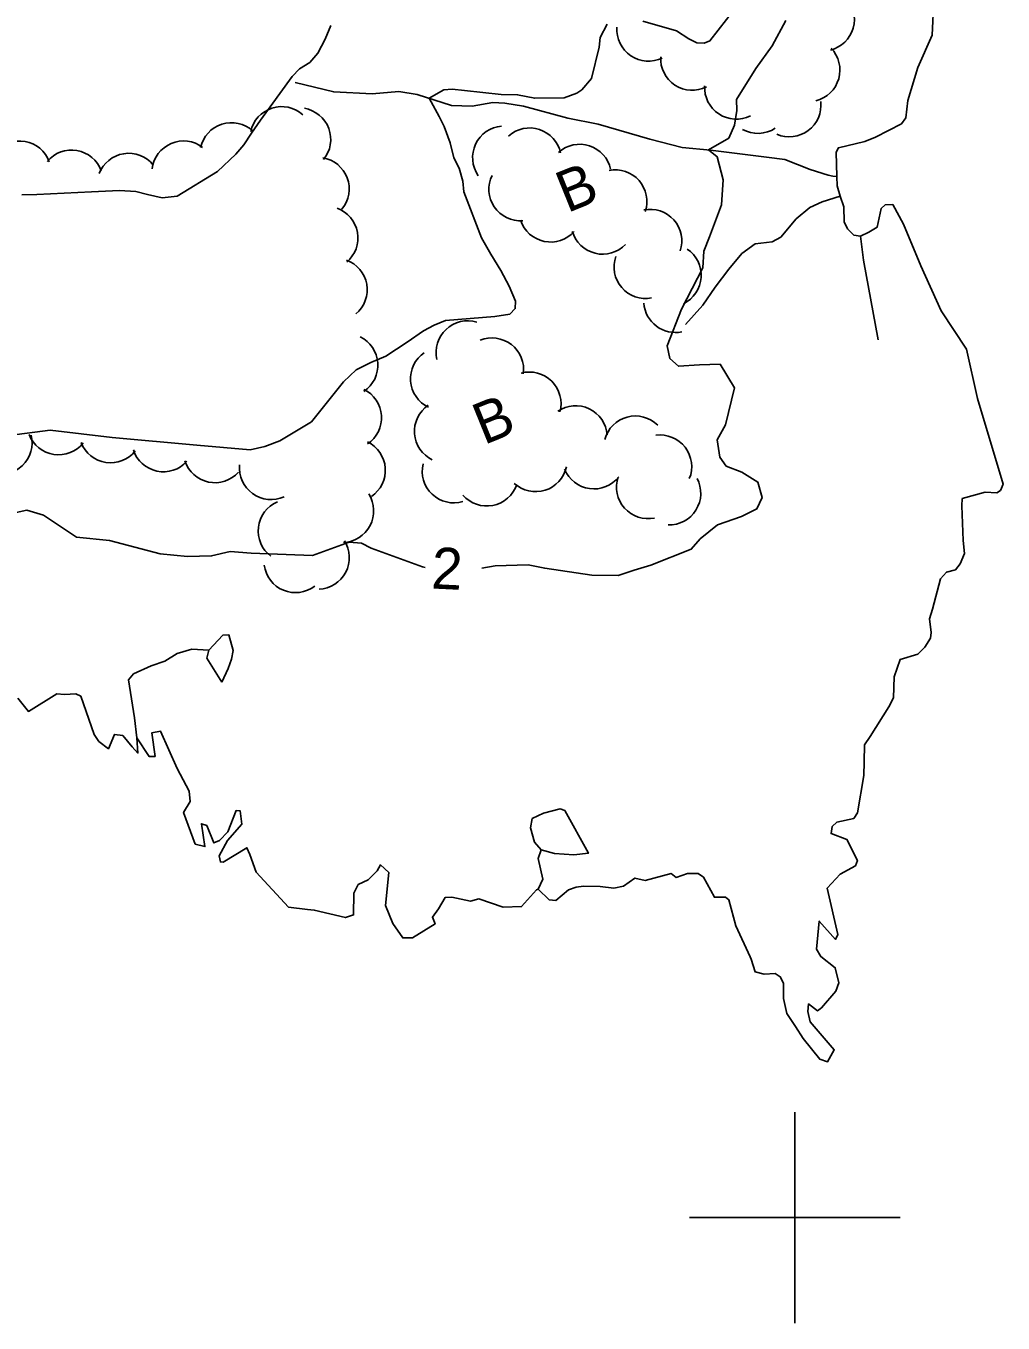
# Model space of a CAD drawing. Extents: x 362852 to 366875, y 5563573 to 5566479.
# Drawn here: x 364727 to 364819.8, y 5564590 to 5564713.1 of the extents above; entities that cross this region are included whole.
import ezdxf

# ---------------------------------------------------------------- set-up
doc = ezdxf.new("R2010")
doc.units = 0
for name, color, linetype in [('Niveau 2', 7, 'Continuous'), ('Niveau 4', 7, 'Continuous'), ('Niveau 44', 7, 'Continuous'), ('Niveau 61', 7, 'Continuous')]:
    doc.layers.add(name, color=color, linetype=linetype)

msp = doc.modelspace()

# ---------------------------------------------------------------- linework, layer by layer
at = {"layer": 'Niveau 2'}
for points in [[(364795.88, 5564716.72), (364791.94, 5564711.65), (364791.4, 5564711.43), (364790.71, 5564711.46), (364789.93, 5564711.82), (364788.75, 5564712.58), (364785.57, 5564713.5)], [(364782.19, 5564713.23), (364781.53, 5564711.96), (364781.42, 5564711.03), (364780.71, 5564708.06), (364779.78, 5564706.99), (364779.3, 5564706.67), (364778.1, 5564706.24), (364775.32, 5564706.2), (364773.69, 5564706.53), (364772.12, 5564706.56), (364768.66, 5564706.94), (364767.48, 5564707.07), (364766.7, 5564707), (364765.29, 5564706.19), (364766.26, 5564704.45), (364766.71, 5564703.51), (364767.3, 5564701.95), (364767.63, 5564700.53), (364768.16, 5564699.56), (364768.48, 5564698.32), (364768.59, 5564697.31), (364770.26, 5564692.95), (364771.16, 5564691.39), (364772.1, 5564689.85), (364772.9, 5564688.37), (364773.49, 5564686.94), (364773.47, 5564686.24), (364772.94, 5564685.71), (364771.53, 5564685.5), (364766.84, 5564685.11), (364765.77, 5564684.67), (364764.75, 5564684.13), (364763.2, 5564683.05), (364761.2, 5564681.72), (364759.76, 5564681.13), (364758.37, 5564680.42), (364757.16, 5564679.3), (364754.12, 5564675.49), (364751.13, 5564673.68), (364749.72, 5564673.16), (364748.3, 5564672.83), (364743.25, 5564673.29), (364735.23, 5564674.02), (364729.34, 5564674.7), (364725.44, 5564674.2)], [(364755.97, 5564713.09), (364755.44, 5564711.81), (364754.75, 5564710.47), (364753.99, 5564709.59), (364752.99, 5564708.99), (364752.3, 5564708.27), (364749.29, 5564704.1)], [(364794.45, 5564706.08), (364796.29, 5564709.03), (364797.84, 5564711.17), (364799.15, 5564713.58)], [(364794.45, 5564706.08), (364794.5, 5564705.04), (364794.27, 5564703.64), (364793.72, 5564702.41), (364791.8, 5564701.3), (364792.64, 5564700.65), (364793.18, 5564698.44), (364793.03, 5564696.07), (364791.91, 5564693.05), (364791.35, 5564691.69), (364791.26, 5564690.09), (364789.25, 5564686.2), (364787.89, 5564682.7), (364788.14, 5564681.5), (364788.94, 5564680.77), (364790.94, 5564680.91), (364792.9, 5564680.97), (364794.27, 5564678.73), (364793.42, 5564675.2), (364792.62, 5564673.8), (364792.87, 5564672.16), (364793.48, 5564671.29), (364794.96, 5564670.71), (364796.47, 5564669.78), (364796.88, 5564668.33), (364796.39, 5564667.25), (364794.94, 5564666.53), (364792.66, 5564665.71), (364791.02, 5564664.4), (364790.17, 5564663.43), (364786.32, 5564661.89), (364784.76, 5564661.43), (364783.22, 5564660.92), (364780.72, 5564660.94), (364776.27, 5564661.6), (364774.69, 5564661.94), (364771.56, 5564661.83), (364770.3, 5564661.6)], [(364749.29, 5564704.1), (364748.43, 5564702.87), (364747.71, 5564701.76), (364746.95, 5564700.89), (364745.21, 5564699.23), (364741.38, 5564696.9), (364739.95, 5564696.75), (364738.58, 5564697.05), (364737.47, 5564697.34), (364735.93, 5564697.45), (364733.25, 5564697.33), (364728.07, 5564697.05), (364726.65, 5564697.03)], [(364764.91, 5564661.68), (364764.67, 5564661.73), (364759.81, 5564663.52), (364758.87, 5564664), (364757.71, 5564664.09), (364754.23, 5564662.83), (364748.41, 5564663.04), (364746.41, 5564663.18), (364744.65, 5564662.77), (364742.37, 5564662.71), (364739.78, 5564662.96), (364734.97, 5564664.23), (364731.84, 5564664.57), (364728.7, 5564666.64), (364727.14, 5564667.12), (364725.25, 5564666.72)]]:
    msp.add_lwpolyline(points, dxfattribs=at)
at = {"layer": 'Niveau 4'}
for points in [[(364810.12, 5564703.78), (364810.52, 5564704.33), (364810.71, 5564705.97), (364811.66, 5564709.12), (364813.02, 5564712.18), (364813.19, 5564715.56)], [(364752.6, 5564707.69), (364756.24, 5564706.8), (364759.88, 5564706.61), (364762.41, 5564706.82), (364764.16, 5564706.56), (364767.42, 5564705.49), (364769.37, 5564705.43), (364771.34, 5564705.8), (364772.49, 5564705.72), (364774.25, 5564705.43), (364778.44, 5564704.29), (364781.33, 5564703.73), (364786.25, 5564702.32), (364789.29, 5564701.53), (364791.98, 5564701.28), (364797.32, 5564700.59), (364799.05, 5564700.37), (364801.46, 5564699.44), (364803.15, 5564698.89), (364803.6, 5564698.81), (364803.97, 5564698.77)], [(364779.95, 5564631.44), (364781.52, 5564631.41), (364782.83, 5564631.26), (364783.75, 5564631.46), (364784.82, 5564632.21), (364785.78, 5564631.99), (364788.26, 5564632.64), (364788.73, 5564632.27), (364789.82, 5564632.66), (364790.83, 5564632.64), (364791.34, 5564632.29), (364792.37, 5564630.4), (364793.43, 5564630.41), (364793.73, 5564630.15), (364794.38, 5564627.67), (364795.77, 5564624.75), (364795.86, 5564624.53), (364796.24, 5564623.31), (364797.08, 5564623.1), (364798.12, 5564623.15), (364798.61, 5564622.86), (364798.93, 5564622.24), (364798.91, 5564620.79), (364799.24, 5564619.37), (364800.06, 5564618.14), (364800.78, 5564617), (364802.35, 5564615.03), (364803.08, 5564614.77), (364803.73, 5564615.91), (364801.44, 5564618.59), (364801.22, 5564619.56), (364801.3, 5564620.28), (364802.14, 5564619.63), (364802.52, 5564619.91), (364803.87, 5564621.47), (364804.16, 5564622.28), (364803.83, 5564623.71), (364802.45, 5564624.76), (364802.04, 5564625.47), (364802.31, 5564628.14), (364803.84, 5564626.4), (364804.08, 5564626.87), (364803.07, 5564631.27), (364804.28, 5564632.59), (364805.76, 5564633.39), (364805.93, 5564633.89), (364804.93, 5564635.86), (364803.44, 5564636.43), (364803.54, 5564637.1), (364803.99, 5564637.53), (364805.59, 5564637.88), (364805.94, 5564638.4), (364806.53, 5564641.96), (364806.57, 5564643.23), (364806.59, 5564644.86), (364807.13, 5564645.65), (364808.91, 5564648.45), (364809.37, 5564649.32), (364809.43, 5564651.29), (364809.99, 5564652.96), (364811.65, 5564653.46), (364812.32, 5564654.11), (364812.85, 5564654.96), (364812.94, 5564655.5), (364812.77, 5564656.8), (364813.07, 5564657.74), (364813.82, 5564660.61), (364814.39, 5564661.22), (364815.23, 5564661.45), (364815.68, 5564662.01), (364816.09, 5564662.99), (364815.95, 5564664.25), (364815.85, 5564667.52), (364815.87, 5564668.21), (364818.06, 5564668.81), (364819.15, 5564668.76), (364819.5, 5564668.97), (364819.75, 5564669.57), (364817.33, 5564677.7), (364816.27, 5564682.38), (364813.89, 5564686.03), (364811.94, 5564690.29), (364810.31, 5564694.24), (364809.28, 5564696.12), (364808.55, 5564696.07), (364808.19, 5564695.73), (364807.8, 5564693.95), (364807, 5564693.49), (364806.22, 5564693.1), (364805.6, 5564693.22), (364805, 5564693.79), (364804.66, 5564694.46), (364804.63, 5564695.89), (364804.31, 5564696.9), (364804, 5564697.87), (364803.97, 5564698.77), (364803.92, 5564701.09), (364804.13, 5564701.49), (364806.63, 5564702.09), (364807.64, 5564702.51), (364810.12, 5564703.78)], [(364789.62, 5564684.72), (364791.25, 5564686.55), (364792.43, 5564688.26), (364793.74, 5564689.97), (364794.98, 5564691.47), (364796.23, 5564692.38), (364797.83, 5564692.56), (364798.66, 5564693), (364800.13, 5564694.77), (364801.42, 5564695.82), (364802.59, 5564696.38), (364804.31, 5564696.9)], [(364807.9, 5564683.27), (364806.52, 5564690.82), (364806.22, 5564693.1)], [(364745.64, 5564650.79), (364744.2, 5564653.07), (364744.38, 5564653.83), (364745.73, 5564655.27), (364746.28, 5564655.3), (364746.71, 5564653.8), (364746.55, 5564652.98), (364746.23, 5564652.1), (364745.64, 5564650.79)], [(364744.38, 5564653.83), (364742.79, 5564653.92), (364741.39, 5564653.53), (364740.21, 5564652.8), (364738.92, 5564652.34), (364737.25, 5564651.6), (364736.76, 5564651.03), (364737.34, 5564647.4), (364737.56, 5564645.53)], [(364726.26, 5564649.29), (364727.28, 5564648.02), (364729.97, 5564649.7), (364730.69, 5564649.62), (364731.78, 5564649.7), (364732.25, 5564649.46), (364733.5, 5564645.85), (364733.97, 5564645.16), (364734.87, 5564644.48), (364735.44, 5564645.84), (364736.23, 5564645.73), (364737.11, 5564644.65), (364737.67, 5564644.07), (364737.56, 5564645.53), (364738.73, 5564643.76), (364739.3, 5564643.75), (364739, 5564646), (364739.81, 5564646.15), (364741.39, 5564642.61), (364742.53, 5564640.46), (364742.62, 5564639.49), (364742, 5564638.42), (364743.11, 5564635.44), (364744.02, 5564635.2), (364743.69, 5564637.37), (364744.19, 5564637.21), (364744.87, 5564635.55), (364745.41, 5564635.77), (364746.19, 5564636.6), (364746.98, 5564638.61), (364747.37, 5564638.59), (364747.51, 5564637.33), (364746.16, 5564635.77), (364745.38, 5564634.32), (364745.5, 5564633.74), (364745.75, 5564633.72), (364748, 5564635.09), (364748.27, 5564634.45), (364748.9, 5564632.78), (364751.95, 5564629.47), (364753.74, 5564629.22), (364754.39, 5564629.17), (364757.36, 5564628.47), (364758.13, 5564628.72), (364758.15, 5564630.79), (364758.57, 5564631.59), (364759.51, 5564632.05), (364760.35, 5564632.89), (364760.67, 5564633.47), (364761.48, 5564632.73), (364761.15, 5564629.6), (364761.85, 5564627.89), (364762.79, 5564626.53), (364763.72, 5564626.54), (364765.86, 5564627.86), (364765.6, 5564628.5), (364766.2, 5564629.31), (364766.82, 5564630.38), (364767.44, 5564630.39), (364769.23, 5564630.01), (364770, 5564630.26), (364772.32, 5564629.47), (364774.06, 5564629.51), (364775.47, 5564631.09), (364775.63, 5564631.16), (364776.67, 5564630.15), (364777.31, 5564630.1), (364778.52, 5564631.11), (364779.24, 5564631.34), (364779.95, 5564631.44)], [(364775.06, 5564637.85), (364776.16, 5564638.37), (364777.74, 5564638.77), (364778.17, 5564638.64), (364780.41, 5564634.57), (364779.03, 5564634.43), (364777.18, 5564634.54), (364775.91, 5564634.89), (364775.29, 5564635.63), (364774.92, 5564636.98), (364775.06, 5564637.85)], [(364775.91, 5564634.89), (364775.64, 5564634.06), (364776.07, 5564632.11), (364775.63, 5564631.16)]]:
    msp.add_lwpolyline(points, dxfattribs=at)
at = {"layer": 'Niveau 44'}
for centre, start, end in [((364802.64, 5564713.68), 284.1077, 44.0856), ((364786.11, 5564712.71), 175.8271, 295.8051), ((364790.26, 5564709.95), 176.7132, 296.6912), ((364801.27, 5564708.87), 284.1077, 44.0856), ((364794.43, 5564707.21), 176.7132, 296.6912), ((364751.3, 5564702.4), 47.8146, 167.7926), ((364752.96, 5564702.28), 320.5215, 80.4994), ((364799.47, 5564705.53), 246.7037, 6.6816), ((364746.54, 5564700.88), 47.8146, 167.7926), ((364772.42, 5564700.56), 94.8024, 214.7804), ((364774.83, 5564700.38), 11.9853, 131.9633), ((364796.49, 5564705.86), 240.8192, 303.3342), ((364726.44, 5564699.14), 20.1468, 140.1248), ((364741.99, 5564699.14), 52.8873, 172.8653), ((364779.58, 5564698.83), 11.9853, 131.9633), ((364731.37, 5564698.28), 20.1468, 140.1248), ((364736.79, 5564697.97), 39.0159, 158.9938), ((364754.71, 5564697.59), 320.5215, 80.4994), ((364782.96, 5564696.4), 341.4663, 101.4442), ((364773.96, 5564697.57), 154.109, 274.087), ((364755.54, 5564692.94), 310.1351, 70.113), ((364786.27, 5564692.66), 341.4663, 101.4442), ((364776.83, 5564695.55), 198.2091, 318.187), ((364781.76, 5564694.4), 196.112, 316.0899), ((364788.11, 5564689.4), 295.9789, 55.9568), ((364756.42, 5564688.02), 310.1351, 70.113), ((364785.84, 5564690.2), 160.724, 280.7019), ((364788.66, 5564686.97), 184.2645, 281.6328), ((364768.95, 5564682.08), 73.0908, 193.0687), ((364757.43, 5564680.87), 304.073, 64.051), ((364771.26, 5564680.46), 352.1565, 112.1345), ((364766.53, 5564679.58), 124.3161, 244.2941), ((364774.81, 5564677.22), 345.0901, 105.0681), ((364757.78, 5564675.88), 304.073, 64.051), ((364766.9, 5564674.59), 124.3161, 244.2941), ((364779.2, 5564674.02), 4.4988, 124.4767), ((364784.86, 5564673.05), 44.924, 164.9019), ((364724.63, 5564673.51), 253.7304, 13.7083), ((364730.14, 5564675.37), 201.2435, 321.2215), ((364735.08, 5564674.61), 201.2435, 321.2215), ((364758.14, 5564670.9), 304.073, 64.051), ((364787.21, 5564671.25), 337.5562, 97.5341), ((364740.09, 5564673.76), 198.0178, 317.9957), ((364744.98, 5564672.72), 198.0178, 317.9957), ((364750.3, 5564671.12), 174.2569, 294.2348), ((364767.64, 5564670.81), 166.6273, 286.6053), ((364775.4, 5564671.87), 227.4306, 347.4086), ((364780.93, 5564672.13), 202.143, 322.1209), ((364770.77, 5564670.51), 220.8526, 340.8306), ((364786.08, 5564669.31), 161.5847, 281.5627), ((364788.07, 5564668.72), 268.016, 27.9939), ((364757.03, 5564667.04), 272.5355, 32.5134), ((364752.08, 5564665.15), 113.2552, 233.2331), ((364754.72, 5564662.61), 272.5355, 32.5134), ((364752.62, 5564662.29), 187.4375, 307.4154)]:
    msp.add_arc(centre, 3, start, end, dxfattribs=at)
at = {"layer": 'Niveau 61'}
for p, q in [((364800, 5564610), (364800, 5564590)), ((364790, 5564600), (364810, 5564600))]:
    msp.add_line(p, q, dxfattribs=at)

# ---------------------------------------------------------------- texts
at = {"layer": 'Niveau 2'}
msp.add_text('2', height=3.93, rotation=357.2362, dxfattribs=at).set_placement((364765.45, 5564659.69))
at = {"layer": 'Niveau 44'}
for p in [(364778.39, 5564695.28), (364770.49, 5564673.27)]:
    msp.add_text('B', height=3.93, rotation=22.09, dxfattribs=at).set_placement(p)

doc.saveas('drawing.dxf')
